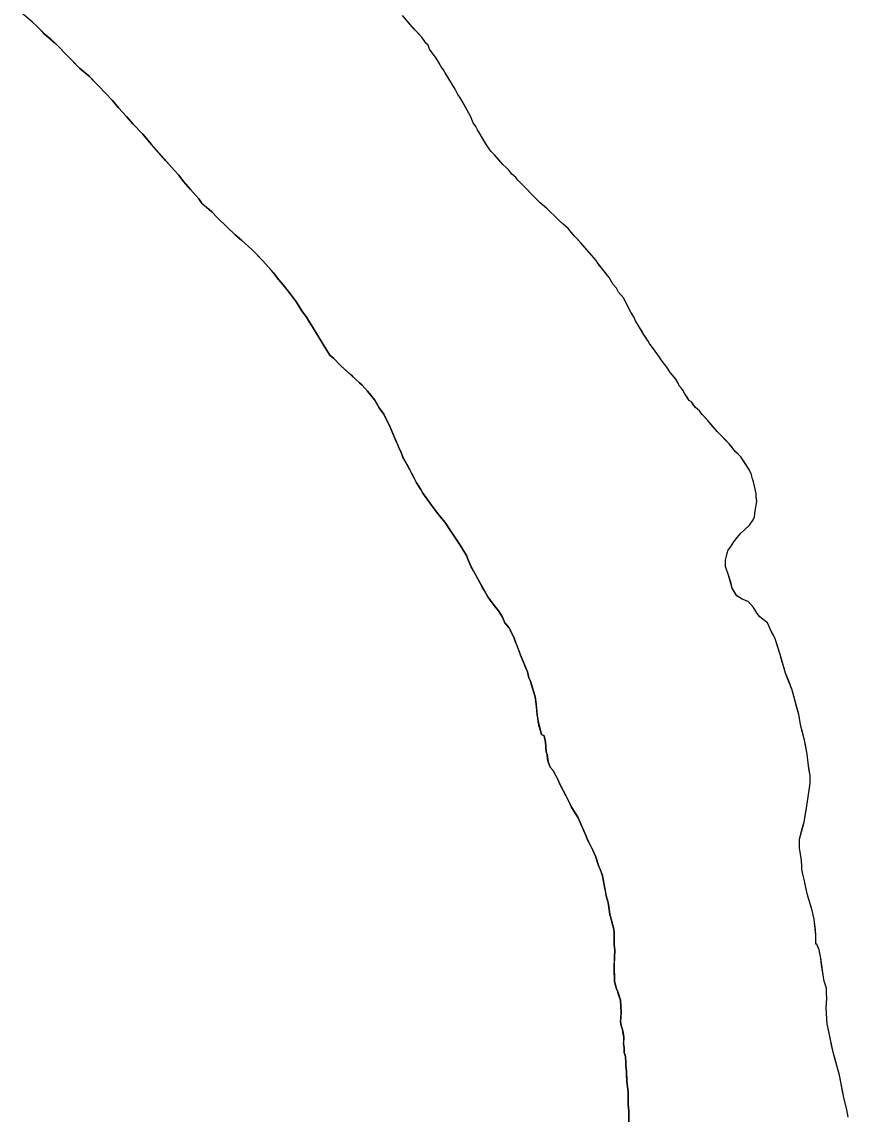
# Model space of a CAD drawing. Extents: x 3172231 to 3210228, y 940198 to 965780.
# Drawn here: x 3177340.8 to 3177661.8, y 954930.6 to 955354.9 of the extents above; entities that cross this region are included whole.
import ezdxf

# ---------------------------------------------------------------- set-up
doc = ezdxf.new("R2010")
doc.units = 0
doc.layers.add('V-SITE-VEGE', color=7, linetype='Continuous')
doc.layers.add('V-TOPO-SHOR', color=7, linetype='Continuous')

msp = doc.modelspace()

# ---------------------------------------------------------------- linework, layer by layer
at = {"layer": 'V-SITE-VEGE'}
for p, q in [((3177344.751, 955354.908), (3177347.032, 955352.797)), ((3177492.387, 955352.958), (3177488.661, 955357.384)), ((3177347.032, 955352.797), (3177349.518, 955350.263)), ((3177496.116, 955348.95), (3177492.387, 955352.958)), ((3177349.518, 955350.263), (3177353.876, 955346.46)), ((3177353.876, 955346.46), (3177363.203, 955336.965)), ((3177497.15, 955347.687), (3177496.116, 955348.95)), ((3177497.769, 955346.636), (3177497.15, 955347.687)), ((3177498.596, 955345.792), (3177497.769, 955346.636)), ((3177499.213, 955344.322), (3177498.596, 955345.792)), ((3177501.689, 955340.744), (3177499.213, 955344.322)), ((3177503.749, 955337.379), (3177501.689, 955340.744)), ((3177363.203, 955336.965), (3177366.939, 955333.795)), ((3177366.939, 955333.795), (3177370.461, 955330.209)), ((3177504.576, 955336.327), (3177503.749, 955337.379)), ((3177505.195, 955335.067), (3177504.576, 955336.327)), ((3177509.111, 955328.757), (3177505.195, 955335.067)), ((3177370.461, 955330.209), (3177376.056, 955324.303)), ((3177510.139, 955326.656), (3177509.111, 955328.757)), ((3177510.964, 955325.601), (3177510.139, 955326.656)), ((3177513.848, 955320.559), (3177510.964, 955325.601)), ((3177376.056, 955324.303), (3177378.332, 955321.562)), ((3177378.332, 955321.562), (3177381.438, 955318.189)), ((3177381.438, 955318.189), (3177383.923, 955315.238)), ((3177515.083, 955318.247), (3177513.848, 955320.559)), ((3177516.105, 955315.728), (3177515.083, 955318.247)), ((3177383.923, 955315.238), (3177387.863, 955311.23)), ((3177517.137, 955314.253), (3177516.105, 955315.728)), ((3177517.753, 955312.994), (3177517.137, 955314.253)), ((3177521.255, 955307.106), (3177517.753, 955312.994)), ((3177387.863, 955311.23), (3177391.17, 955307.226)), ((3177391.17, 955307.226), (3177400.073, 955297.107)), ((3177522.29, 955305.633), (3177521.255, 955307.106)), ((3177523.117, 955304.58), (3177522.29, 955305.633)), ((3177524.358, 955303.315), (3177523.117, 955304.58)), ((3177527.672, 955299.52), (3177524.358, 955303.315)), ((3177400.073, 955297.107), (3177401.73, 955295.42)), ((3177529.124, 955298.252), (3177527.672, 955299.52)), ((3177530.16, 955297.197), (3177529.124, 955298.252)), ((3177530.985, 955295.936), (3177530.16, 955297.197)), ((3177532.646, 955294.455), (3177530.985, 955295.936)), ((3177401.73, 955295.42), (3177403.592, 955292.893)), ((3177403.592, 955292.893), (3177406.281, 955289.732)), ((3177533.474, 955293.402), (3177532.646, 955294.455)), ((3177541.971, 955284.752), (3177533.474, 955293.402)), ((3177406.281, 955289.732), (3177409.594, 955286.146)), ((3177409.594, 955286.146), (3177410.629, 955284.674)), ((3177410.629, 955284.674), (3177414.569, 955281.084)), ((3177544.875, 955282.216), (3177541.971, 955284.752)), ((3177414.569, 955281.084), (3177416.641, 955278.972)), ((3177416.641, 955278.972), (3177423.693, 955272.218)), ((3177546.118, 955280.951), (3177544.875, 955282.216)), ((3177547.572, 955279.683), (3177546.118, 955280.951)), ((3177549.645, 955277.571), (3177547.572, 955279.683)), ((3177552.965, 955274.614), (3177549.645, 955277.571)), ((3177555.447, 955271.665), (3177552.965, 955274.614)), ((3177423.693, 955272.218), (3177426.183, 955270.102)), ((3177426.183, 955270.102), (3177430.123, 955266.512)), ((3177557.933, 955269.132), (3177555.447, 955271.665)), ((3177430.123, 955266.512), (3177434.478, 955262.082)), ((3177563.938, 955262.177), (3177557.933, 955269.132)), ((3177434.478, 955262.082), (3177438.619, 955257.444)), ((3177564.554, 955261.126), (3177563.938, 955262.177)), ((3177438.619, 955257.444), (3177440.685, 955254.706)), ((3177568.898, 955255.65), (3177564.554, 955261.126)), ((3177440.685, 955254.706), (3177442.342, 955252.809)), ((3177570.547, 955252.916), (3177568.898, 955255.65)), ((3177442.342, 955252.809), (3177444.822, 955249.651)), ((3177444.822, 955249.651), (3177447.509, 955246.069)), ((3177571.788, 955251.441), (3177570.547, 955252.916)), ((3177572.611, 955249.969), (3177571.788, 955251.441)), ((3177574.473, 955247.65), (3177572.611, 955249.969)), ((3177447.509, 955246.069), (3177449.571, 955242.704)), ((3177577.352, 955242.188), (3177574.473, 955247.65)), ((3177449.571, 955242.704), (3177451.431, 955240.179)), ((3177578.589, 955240.294), (3177577.352, 955242.188)), ((3177579.204, 955238.823), (3177578.589, 955240.294)), ((3177451.431, 955240.179), (3177458.437, 955228.614)), ((3177580.647, 955236.511), (3177579.204, 955238.823)), ((3177582.294, 955233.568), (3177580.647, 955236.511)), ((3177584.151, 955230.834), (3177582.294, 955233.568)), ((3177458.437, 955228.614), (3177460.501, 955225.458)), ((3177584.563, 955229.992), (3177584.151, 955230.834)), ((3177586.836, 955227.043), (3177584.563, 955229.992)), ((3177460.501, 955225.458), (3177461.953, 955224.19)), ((3177461.953, 955224.19), (3177464.647, 955221.446)), ((3177588.489, 955224.729), (3177586.836, 955227.043)), ((3177589.108, 955223.678), (3177588.489, 955224.729)), ((3177591.383, 955220.729), (3177589.108, 955223.678)), ((3177464.647, 955221.446), (3177470.457, 955216.166)), ((3177592.827, 955218.626), (3177591.383, 955220.729)), ((3177470.457, 955216.166), (3177471.907, 955214.69)), ((3177594.895, 955216.097), (3177592.827, 955218.626)), ((3177595.719, 955214.624), (3177594.895, 955216.097)), ((3177471.907, 955214.69), (3177472.945, 955213.844)), ((3177472.945, 955213.844), (3177475.016, 955211.523)), ((3177475.016, 955211.523), (3177477.911, 955207.944)), ((3177596.13, 955213.576), (3177595.719, 955214.624)), ((3177596.958, 955212.734), (3177596.13, 955213.576)), ((3177597.576, 955211.89), (3177596.958, 955212.734)), ((3177598.399, 955210.42), (3177597.576, 955211.89)), ((3177477.911, 955207.944), (3177479.558, 955205.001)), ((3177600.05, 955207.894), (3177598.399, 955210.42)), ((3177600.882, 955207.26), (3177600.05, 955207.894)), ((3177602.536, 955205.152), (3177600.882, 955207.26)), ((3177479.558, 955205.001), (3177481.418, 955202.475)), ((3177481.418, 955202.475), (3177483.886, 955197.431)), ((3177603.988, 955203.884), (3177602.536, 955205.152)), ((3177605.021, 955202.412), (3177603.988, 955203.884)), ((3177607.3, 955200.092), (3177605.021, 955202.412)), ((3177611.025, 955195.666), (3177607.3, 955200.092)), ((3177483.886, 955197.431), (3177487.365, 955189.243)), ((3177615.584, 955191.021), (3177611.025, 955195.666)), ((3177618.066, 955187.865), (3177615.584, 955191.021)), ((3177487.365, 955189.243), (3177487.982, 955187.984)), ((3177487.982, 955187.984), (3177488.799, 955185.885)), ((3177488.799, 955185.885), (3177493.12, 955177.899)), ((3177619.105, 955187.017), (3177618.066, 955187.865)), ((3177620.141, 955185.962), (3177619.105, 955187.017)), ((3177623.233, 955181.125), (3177620.141, 955185.962)), ((3177624.057, 955179.446), (3177623.233, 955181.125)), ((3177493.12, 955177.899), (3177494.146, 955175.798)), ((3177624.665, 955177.348), (3177624.057, 955179.446)), ((3177625.075, 955176.298), (3177624.665, 955177.348)), ((3177494.146, 955175.798), (3177495.797, 955173.275)), ((3177495.797, 955173.275), (3177496.62, 955171.802)), ((3177626.078, 955171.688), (3177625.075, 955176.298)), ((3177496.62, 955171.802), (3177498.891, 955168.644)), ((3177498.891, 955168.644), (3177501.371, 955165.278)), ((3177625.601, 955164.999), (3177626.258, 955168.548)), ((3177626.07, 955170.432), (3177626.078, 955171.688)), ((3177626.258, 955168.548), (3177626.07, 955170.432)), ((3177501.371, 955165.278), (3177503.854, 955162.117)), ((3177625.37, 955162.701), (3177625.601, 955164.999)), ((3177503.854, 955162.117), (3177505.301, 955160.432)), ((3177505.301, 955160.432), (3177507.159, 955157.487)), ((3177623.459, 955159.371), (3177624.942, 955161.45)), ((3177624.942, 955161.45), (3177625.37, 955162.701)), ((3177507.159, 955157.487), (3177510.87, 955152.015)), ((3177618.605, 955154.605), (3177620.084, 955156.264)), ((3177620.084, 955156.264), (3177623.459, 955159.371)), ((3177510.87, 955152.015), (3177513.553, 955147.599)), ((3177616.061, 955150.864), (3177617.335, 955152.945)), ((3177617.335, 955152.945), (3177618.605, 955154.605)), ((3177513.553, 955147.599), (3177514.165, 955145.922)), ((3177614.134, 955145.863), (3177614.566, 955147.323)), ((3177614.566, 955147.323), (3177614.788, 955148.574)), ((3177614.788, 955148.574), (3177615.216, 955149.825)), ((3177615.216, 955149.825), (3177616.061, 955150.864)), ((3177514.165, 955145.922), (3177515.394, 955143.192)), ((3177515.394, 955143.192), (3177518.687, 955137.095)), ((3177614.112, 955143.352), (3177614.134, 955145.863)), ((3177615.336, 955139.995), (3177614.112, 955143.352)), ((3177616.756, 955134.963), (3177615.336, 955139.995)), ((3177518.687, 955137.095), (3177520.541, 955133.941)), ((3177618.505, 955131.926), (3177616.756, 955134.963)), ((3177520.541, 955133.941), (3177521.776, 955131.631)), ((3177521.776, 955131.631), (3177523.84, 955128.684)), ((3177620.626, 955130.66), (3177618.505, 955131.926)), ((3177622.928, 955129.751), (3177620.626, 955130.66)), ((3177523.84, 955128.684), (3177525.908, 955126.157)), ((3177525.908, 955126.157), (3177527.559, 955123.631)), ((3177625.042, 955127.42), (3177622.928, 955129.751)), ((3177626.441, 955125.098), (3177625.042, 955127.42)), ((3177527.559, 955123.631), (3177528.374, 955121.532)), ((3177528.374, 955121.532), (3177530.033, 955119.636)), ((3177627.495, 955123.842), (3177626.441, 955125.098)), ((3177630.496, 955121.504), (3177627.495, 955123.842)), ((3177631.364, 955119.365), (3177630.496, 955121.504)), ((3177530.033, 955119.636), (3177531.882, 955115.855)), ((3177633.459, 955115.255), (3177631.364, 955119.365)), ((3177531.882, 955115.855), (3177532.497, 955114.385)), ((3177532.497, 955114.385), (3177534.539, 955108.929)), ((3177635.36, 955109.193), (3177633.459, 955115.255)), ((3177534.539, 955108.929), (3177537.199, 955102.422)), ((3177637.424, 955101.89), (3177635.36, 955109.193)), ((3177537.199, 955102.422), (3177537.805, 955100.116)), ((3177640.029, 955095.285), (3177637.424, 955101.89)), ((3177537.805, 955100.116), (3177538.422, 955098.855)), ((3177538.422, 955098.855), (3177540.251, 955092.774)), ((3177540.251, 955092.774), (3177540.642, 955089.839)), ((3177642.61, 955085.842), (3177640.029, 955095.285)), ((3177540.642, 955089.839), (3177541.023, 955085.655)), ((3177541.023, 955085.655), (3177541.418, 955083.143)), ((3177643.457, 955081.389), (3177642.61, 955085.842)), ((3177541.418, 955083.143), (3177542.628, 955078.113)), ((3177644.828, 955075.868), (3177643.457, 955081.389)), ((3177542.628, 955078.113), (3177543.689, 955077.57)), ((3177543.689, 955077.57), (3177544.199, 955075.077)), ((3177544.199, 955075.077), (3177544.521, 955071.342)), ((3177645.845, 955070.525), (3177644.828, 955075.868)), ((3177544.521, 955071.342), (3177544.869, 955070.271)), ((3177544.869, 955070.271), (3177545.196, 955067.424)), ((3177545.196, 955067.424), (3177546.067, 955065.46)), ((3177646.335, 955065.898), (3177645.845, 955070.525)), ((3177546.067, 955065.46), (3177547.122, 955064.207)), ((3177547.122, 955064.207), (3177549.041, 955060.635)), ((3177647.011, 955062.161), (3177646.335, 955065.898)), ((3177646.982, 955059.138), (3177647.011, 955062.161)), ((3177549.041, 955060.635), (3177549.911, 955058.493)), ((3177549.911, 955058.493), (3177552.182, 955054.204)), ((3177646.03, 955052.037), (3177646.982, 955059.138)), ((3177552.182, 955054.204), (3177554.277, 955049.92)), ((3177554.277, 955049.92), (3177556.729, 955045.988)), ((3177644.711, 955044.05), (3177646.03, 955052.037)), ((3177556.729, 955045.988), (3177560.038, 955038.668)), ((3177642.874, 955037.491), (3177644.711, 955044.05)), ((3177560.038, 955038.668), (3177560.559, 955037.243)), ((3177560.559, 955037.243), (3177562.654, 955033.134)), ((3177642.841, 955034.113), (3177642.874, 955037.491)), ((3177562.654, 955033.134), (3177563.698, 955030.812)), ((3177643.685, 955029.129), (3177642.841, 955034.113)), ((3177563.698, 955030.812), (3177564.904, 955026.892)), ((3177643.842, 955026.995), (3177643.685, 955029.129)), ((3177564.904, 955026.892), (3177565.431, 955025.819)), ((3177565.431, 955025.819), (3177566.295, 955023.146)), ((3177643.83, 955025.749), (3177643.842, 955026.995)), ((3177644.168, 955023.791), (3177643.83, 955025.749)), ((3177566.295, 955023.146), (3177567.823, 955015.489)), ((3177644.854, 955021.297), (3177644.168, 955023.791)), ((3177645.364, 955018.624), (3177644.854, 955021.297)), ((3177567.823, 955015.489), (3177568.509, 955012.816)), ((3177646.046, 955015.776), (3177645.364, 955018.624)), ((3177647.771, 955009.716), (3177646.046, 955015.776)), ((3177568.509, 955012.816), (3177568.849, 955011.034)), ((3177568.849, 955011.034), (3177569.179, 955008.366)), ((3177569.179, 955008.366), (3177570.725, 955002.486)), ((3177648.629, 955006.33), (3177647.771, 955009.716)), ((3177649.282, 955000.102), (3177648.629, 955006.33)), ((3177570.725, 955002.486), (3177570.887, 955000.885)), ((3177570.887, 955000.885), (3177570.846, 954996.44)), ((3177649.249, 954996.725), (3177649.282, 955000.102)), ((3177570.846, 954996.44), (3177571.182, 954994.304)), ((3177571.182, 954994.304), (3177570.979, 954991.64)), ((3177649.606, 954996.721), (3177649.249, 954996.725)), ((3177650.474, 954994.405), (3177649.606, 954996.721)), ((3177651.154, 954991.198), (3177650.474, 954994.405)), ((3177570.979, 954991.64), (3177570.95, 954988.619)), ((3177652.153, 954983.901), (3177651.154, 954991.198)), ((3177570.95, 954988.619), (3177571.071, 954982.217)), ((3177571.071, 954982.217), (3177571.755, 954979.368)), ((3177652.493, 954982.299), (3177652.153, 954983.901)), ((3177653.358, 954979.622), (3177652.493, 954982.299)), ((3177571.755, 954979.368), (3177572.275, 954978.119)), ((3177572.275, 954978.119), (3177573.313, 954974.91)), ((3177653.339, 954977.668), (3177653.358, 954979.622)), ((3177653.499, 954975.711), (3177653.339, 954977.668)), ((3177573.313, 954974.91), (3177573.625, 954970.107)), ((3177653.286, 954971.803), (3177653.499, 954975.711)), ((3177573.625, 954970.107), (3177573.414, 954966.554)), ((3177653.585, 954965.755), (3177653.286, 954971.803)), ((3177573.414, 954966.554), (3177573.578, 954965.131)), ((3177573.578, 954965.131), (3177574.272, 954962.99)), ((3177653.929, 954964.508), (3177653.585, 954965.755)), ((3177655.971, 954954.714), (3177653.929, 954964.508)), ((3177574.272, 954962.99), (3177574.602, 954960.5)), ((3177574.602, 954960.5), (3177574.579, 954958.012)), ((3177574.579, 954958.012), (3177574.743, 954956.41)), ((3177574.743, 954956.41), (3177574.725, 954954.633)), ((3177574.725, 954954.633), (3177575.245, 954953.029)), ((3177575.245, 954953.029), (3177575.4, 954950.717)), ((3177658.377, 954945.804), (3177655.971, 954954.714)), ((3177575.4, 954950.717), (3177575.386, 954949.293)), ((3177575.386, 954949.293), (3177575.724, 954947.336)), ((3177575.724, 954947.336), (3177575.865, 954943.424)), ((3177575.865, 954943.424), (3177576.361, 954939.154)), ((3177660.075, 954937.077), (3177658.377, 954945.804)), ((3177576.361, 954939.154), (3177576.318, 954934.531)), ((3177661.273, 954932.268), (3177660.075, 954937.077)), ((3177576.318, 954934.531), (3177576.648, 954931.863)), ((3177576.648, 954931.863), (3177576.562, 954922.62)), ((3177661.781, 954929.42), (3177661.273, 954932.268))]:
    msp.add_line(p, q, dxfattribs=at)
at = {"layer": 'V-TOPO-SHOR'}
for points in [[(3177460.501, 955225.458), (3177459.058, 955227.77), (3177458.437, 955228.614), (3177456.584, 955231.768), (3177453.698, 955236.394), (3177452.254, 955238.709), (3177451.431, 955240.179), (3177449.571, 955242.704), (3177447.509, 955246.069), (3177444.822, 955249.649), (3177442.342, 955252.809), (3177440.685, 955254.706), (3177438.619, 955257.444), (3177437.789, 955258.287), (3177434.478, 955262.082), (3177431.989, 955264.614), (3177430.123, 955266.512), (3177426.183, 955270.102), (3177423.693, 955272.218), (3177420.582, 955275.173), (3177416.641, 955278.972), (3177414.569, 955281.084), (3177412.91, 955282.562), (3177410.629, 955284.674), (3177409.594, 955286.146), (3177406.281, 955289.732), (3177403.592, 955292.893), (3177401.73, 955295.42), (3177400.073, 955297.107), (3177396.762, 955300.902), (3177391.17, 955307.226), (3177387.861, 955311.23), (3177383.923, 955315.238), (3177381.438, 955318.189), (3177378.332, 955321.562), (3177376.056, 955324.303), (3177370.461, 955330.209), (3177368.804, 955331.897), (3177366.939, 955333.795), (3177363.203, 955336.965), (3177360.094, 955340.132), (3177359.058, 955341.186), (3177353.876, 955346.46), (3177352.009, 955348.152), (3177349.518, 955350.265), (3177348.898, 955350.898), (3177347.032, 955352.797), (3177344.751, 955354.908), (3177340.806, 955358.289)], [(3177568.898, 955255.65), (3177566.418, 955258.808), (3177565.382, 955260.071), (3177564.554, 955261.126), (3177563.938, 955262.177), (3177562.074, 955264.284), (3177559.383, 955267.446), (3177557.933, 955269.132), (3177556.483, 955270.608), (3177555.447, 955271.665), (3177552.965, 955274.614), (3177551.097, 955276.304), (3177549.645, 955277.571), (3177547.572, 955279.683), (3177546.118, 955280.951), (3177544.875, 955282.216), (3177541.971, 955284.752), (3177540.935, 955285.806), (3177539.898, 955286.861), (3177538.653, 955288.129), (3177537.203, 955289.605), (3177536.167, 955290.66), (3177533.474, 955293.402), (3177532.646, 955294.455), (3177530.985, 955295.936), (3177530.16, 955297.197), (3177529.124, 955298.252), (3177527.672, 955299.52), (3177525.394, 955302.049), (3177524.358, 955303.315), (3177523.117, 955304.58), (3177522.29, 955305.633), (3177521.255, 955307.106), (3177520.639, 955308.158), (3177520.02, 955309.209), (3177518.783, 955311.31), (3177517.753, 955312.994), (3177517.137, 955314.253), (3177516.105, 955315.728), (3177515.083, 955318.247), (3177513.848, 955320.559), (3177512.201, 955323.502), (3177510.964, 955325.603), (3177510.139, 955326.656), (3177509.111, 955328.757), (3177506.637, 955332.753), (3177505.195, 955335.067), (3177504.576, 955336.327), (3177503.749, 955337.379), (3177502.721, 955339.063), (3177501.689, 955340.744), (3177499.211, 955344.322), (3177498.596, 955345.792), (3177497.769, 955346.636), (3177497.15, 955347.687), (3177496.116, 955348.95), (3177493.216, 955352.115), (3177492.387, 955352.958), (3177490.939, 955354.644), (3177488.661, 955357.384)], [(3177644.142, 955078.539), (3177643.457, 955081.389), (3177642.61, 955085.842), (3177641.575, 955089.405), (3177640.889, 955092.08), (3177640.029, 955095.285), (3177638.817, 955098.496), (3177637.424, 955101.888), (3177636.91, 955103.848), (3177636.048, 955106.699), (3177635.36, 955109.193), (3177633.979, 955113.652), (3177633.459, 955115.255), (3177632.763, 955116.685), (3177632.062, 955117.936), (3177631.364, 955119.363), (3177630.496, 955121.504), (3177627.495, 955123.842), (3177626.441, 955125.098), (3177625.042, 955127.42), (3177622.928, 955129.751), (3177620.626, 955130.66), (3177619.389, 955131.383), (3177618.505, 955131.926), (3177617.63, 955133.355), (3177616.756, 955134.963), (3177616.149, 955137.269), (3177615.336, 955139.995), (3177614.112, 955143.352), (3177614.126, 955144.816), (3177614.134, 955145.863), (3177614.566, 955147.323), (3177614.788, 955148.574), (3177615.216, 955149.825), (3177616.061, 955150.864), (3177617.335, 955152.945), (3177618.605, 955154.605), (3177620.084, 955156.264), (3177621.349, 955157.509), (3177623.459, 955159.371), (3177624.942, 955161.45), (3177625.37, 955162.701), (3177625.601, 955164.999), (3177626.258, 955168.548), (3177626.068, 955170.432), (3177626.078, 955171.688), (3177625.075, 955176.298), (3177624.665, 955177.348), (3177624.057, 955179.446), (3177623.236, 955181.125), (3177622.203, 955182.808), (3177621.585, 955183.65), (3177620.141, 955185.962), (3177619.105, 955187.017), (3177618.066, 955187.865), (3177617.032, 955189.129), (3177616.412, 955189.97), (3177615.584, 955191.023), (3177613.721, 955192.921), (3177612.475, 955194.187), (3177611.025, 955195.666), (3177609.784, 955197.14), (3177607.3, 955200.092), (3177606.057, 955201.357), (3177605.021, 955202.412), (3177603.988, 955203.884), (3177602.536, 955205.152), (3177601.5, 955206.418), (3177600.882, 955207.26), (3177600.05, 955207.894), (3177599.225, 955209.156), (3177598.399, 955210.42), (3177597.576, 955211.89), (3177596.958, 955212.732), (3177596.128, 955213.576), (3177595.719, 955214.624), (3177594.895, 955216.097), (3177593.861, 955217.36), (3177592.827, 955218.626), (3177591.383, 955220.729), (3177589.108, 955223.678), (3177588.489, 955224.729), (3177587.871, 955225.571), (3177586.836, 955227.043), (3177584.563, 955229.992), (3177584.151, 955230.832), (3177582.914, 955232.726), (3177582.294, 955233.568), (3177581.471, 955235.041), (3177580.647, 955236.511), (3177579.204, 955238.825), (3177578.589, 955240.294), (3177577.971, 955241.135), (3177577.352, 955242.188), (3177576.736, 955243.448), (3177575.708, 955245.34), (3177574.473, 955247.65), (3177572.611, 955249.969), (3177571.788, 955251.441), (3177570.547, 955252.916), (3177568.898, 955255.65)], [(3177570.887, 955000.885), (3177570.725, 955002.486), (3177570.383, 955003.912), (3177569.179, 955008.366), (3177568.849, 955011.034), (3177568.509, 955012.816), (3177567.823, 955015.489), (3177567.655, 955016.556), (3177567.145, 955019.05), (3177566.295, 955023.146), (3177565.951, 955024.394), (3177565.431, 955025.819), (3177564.906, 955026.892), (3177564.56, 955027.961), (3177563.698, 955030.812), (3177562.654, 955033.134), (3177561.781, 955034.918), (3177560.559, 955037.243), (3177560.038, 955038.668), (3177557.773, 955043.665), (3177556.729, 955045.988), (3177555.676, 955047.595), (3177554.277, 955049.92), (3177553.753, 955050.993), (3177552.182, 955054.206), (3177549.911, 955058.493), (3177549.043, 955060.635), (3177548.344, 955061.884), (3177547.122, 955064.207), (3177546.067, 955065.46), (3177545.194, 955067.424), (3177545.029, 955068.491), (3177544.867, 955070.271), (3177544.521, 955071.342), (3177544.361, 955073.298), (3177544.199, 955075.077), (3177543.689, 955077.57), (3177542.628, 955078.113), (3177542.223, 955079.579), (3177541.819, 955081.256), (3177541.418, 955083.143), (3177541.221, 955084.609), (3177541.023, 955085.655), (3177540.83, 955087.54), (3177540.642, 955089.842), (3177540.251, 955092.774), (3177538.827, 955097.388), (3177538.422, 955098.855), (3177537.805, 955100.116), (3177537.199, 955102.422), (3177536.585, 955103.891), (3177535.972, 955105.57), (3177534.539, 955108.929), (3177534.131, 955110.188), (3177533.314, 955112.286), (3177532.497, 955114.385), (3177531.882, 955115.855), (3177530.033, 955119.636), (3177528.376, 955121.532), (3177527.559, 955123.631), (3177525.908, 955126.157), (3177523.84, 955128.684), (3177521.776, 955131.631), (3177520.541, 955133.941), (3177519.51, 955135.625), (3177518.687, 955137.095), (3177516.219, 955141.719), (3177515.394, 955143.192), (3177514.165, 955145.922), (3177513.553, 955147.599), (3177512.109, 955149.913), (3177510.872, 955152.015), (3177507.159, 955157.487), (3177505.301, 955160.432), (3177503.854, 955162.117), (3177501.371, 955165.278), (3177498.891, 955168.644), (3177496.62, 955171.802), (3177495.797, 955173.275), (3177494.146, 955175.798), (3177493.12, 955177.899), (3177490.445, 955182.942), (3177488.799, 955185.885), (3177487.982, 955187.984), (3177487.365, 955189.243), (3177486.955, 955190.294), (3177485.931, 955192.604), (3177483.883, 955197.431), (3177482.855, 955199.532), (3177481.418, 955202.473), (3177479.558, 955205.001), (3177477.911, 955207.944), (3177475.016, 955211.523), (3177472.945, 955213.844), (3177471.907, 955214.69), (3177470.457, 955216.166), (3177469.212, 955217.223), (3177468.382, 955218.067), (3177464.647, 955221.446), (3177461.953, 955224.19), (3177460.501, 955225.458)], [(3177661.781, 954929.42), (3177661.273, 954932.268), (3177660.075, 954937.077), (3177659.735, 954938.859), (3177658.377, 954945.804), (3177656.829, 954951.327), (3177655.971, 954954.714), (3177655.631, 954956.316), (3177654.949, 954959.521), (3177653.929, 954964.508), (3177653.585, 954965.755), (3177653.286, 954971.803), (3177653.499, 954975.711), (3177653.339, 954977.668), (3177653.358, 954979.622), (3177652.493, 954982.299), (3177652.153, 954983.901), (3177651.486, 954988.529), (3177651.154, 954991.198), (3177650.816, 954992.977), (3177650.474, 954994.405), (3177649.952, 954995.654), (3177649.606, 954996.721), (3177649.249, 954996.725), (3177649.264, 954998.148), (3177649.282, 955000.102), (3177649.122, 955002.058), (3177648.629, 955006.33), (3177647.771, 955009.716), (3177647.254, 955011.497), (3177646.566, 955013.994), (3177646.048, 955015.776), (3177645.364, 955018.624), (3177644.856, 955021.297), (3177644.168, 955023.791), (3177643.83, 955025.749), (3177643.842, 955026.995), (3177643.685, 955029.129), (3177642.841, 955034.113), (3177642.874, 955037.491), (3177643.978, 955041.568), (3177644.711, 955044.05), (3177645.274, 955047.421), (3177645.465, 955048.664), (3177646.03, 955052.037), (3177646.982, 955059.138), (3177647.011, 955062.161), (3177646.675, 955064.119), (3177646.335, 955065.898), (3177645.845, 955070.525), (3177645.166, 955074.086), (3177644.828, 955075.868), (3177644.142, 955078.539)], [(3177576.603, 954926.886), (3177576.648, 954931.863), (3177576.318, 954934.531), (3177576.332, 954936.133), (3177576.347, 954937.73), (3177576.361, 954939.154), (3177575.865, 954943.424), (3177575.714, 954946.092), (3177575.724, 954947.336), (3177575.386, 954949.293), (3177575.4, 954950.717), (3177575.245, 954953.029), (3177574.725, 954954.633), (3177574.743, 954956.41), (3177574.579, 954958.012), (3177574.589, 954959.079), (3177574.602, 954960.5), (3177574.434, 954961.567), (3177574.27, 954962.99), (3177573.578, 954965.131), (3177573.414, 954966.554), (3177573.424, 954967.799), (3177573.625, 954970.107), (3177573.313, 954974.91), (3177572.621, 954977.05), (3177572.275, 954978.119), (3177571.755, 954979.368), (3177571.413, 954980.794), (3177571.071, 954982.217), (3177571.077, 954982.93), (3177570.932, 954986.485), (3177570.95, 954988.619), (3177570.964, 954990.04), (3177570.979, 954991.64), (3177571.182, 954994.304), (3177570.846, 954996.44), (3177570.86, 954997.864), (3177570.868, 954998.929), (3177570.887, 955000.885)]]:
    msp.add_lwpolyline(points, dxfattribs=at)

doc.saveas('drawing.dxf')
